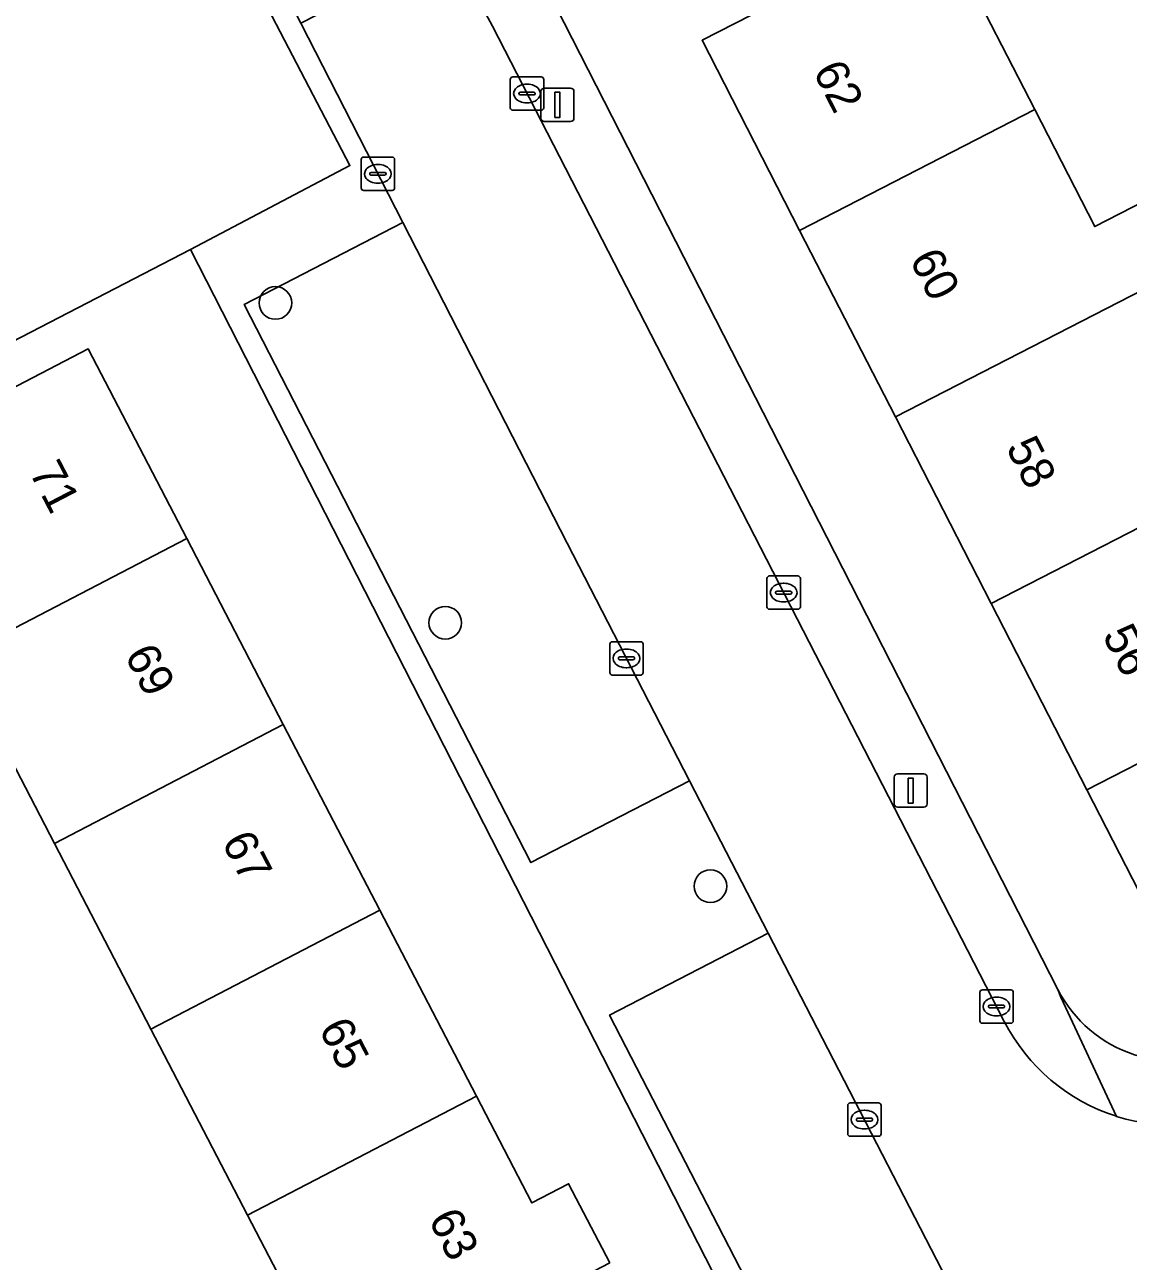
# Model space of a CAD drawing. Extents: x 158455 to 159797, y 387218 to 388672.
# Drawn here: x 159150.51 to 159183.61, y 387853.5 to 387890.58 of the extents above; entities that cross this region are included whole.
import ezdxf

# ---------------------------------------------------------------- set-up
doc = ezdxf.new("R2010")
doc.units = 0
for name, color, linetype in [('IMGEO_Boom', 7, 'Continuous'), ('IMGEO_Erf', 7, 'Continuous'), ('IMGEO_Kolk', 7, 'Continuous'), ('IMGEO_Lichtmast', 7, 'Continuous'), ('IMGEO_Pand', 7, 'Continuous'), ('IMGEO_Pand_nummerreeks', 7, 'Continuous'), ('IMGEO_Parkeervlak_open', 7, 'Continuous'), ('IMGEO_Rijbaan_lokaal_open', 7, 'Continuous'), ('IMGEO_Voetpad_open', 7, 'Continuous')]:
    doc.layers.add(name, color=color, linetype=linetype)

msp = doc.modelspace()

# ---------------------------------------------------------------- linework, layer by layer
at = {"layer": 'IMGEO_Boom'}
for centre in [(159158.031, 387882.235), (159163.126, 387872.648), (159171.075, 387864.749)]:
    msp.add_circle(centre, 0.489, dxfattribs=at)
at = {"layer": 'IMGEO_Erf'}
for points in [[(159185.288, 387861.933), (159182.362, 387867.633), (159179.492, 387873.225), (159176.621, 387878.819), (159173.751, 387884.411), (159170.825, 387890.111), (159172.789, 387891.119), (159172.102, 387894.32), (159169.006, 387893.691), (159167.689, 387899.991), (159166.396, 387906.18), (159165.103, 387912.368), (159163.785, 387918.674), (159171.413, 387920.263), (159172.446, 387915.371), (159172.743, 387913.964), (159174.049, 387907.78), (159175.356, 387901.594), (159176.695, 387895.255), (159177.083, 387893.419), (159177.837, 387893.807), (159180.801, 387888.031), (159182.6, 387884.527), (159187.102, 387886.838)], [(159133.482, 387872.453), (159155.484, 387883.835), (159160.266, 387886.356), (159150.699, 387904.721), (159121.698, 387899.706)], [(159165.502, 387892.978), (159181.495, 387861.65)], [(159159.122, 387851.18), (159157.196, 387854.886), (159154.3, 387860.459), (159151.404, 387866.033), (159148.507, 387871.607), (159145.753, 387876.906), (159135.631, 387871.734), (159136.152, 387870.715), (159138.201, 387871.798), (159140.502, 387867.447), (159142.839, 387863.027), (159140.79, 387861.944), (159141.956, 387859.667), (159143.986, 387860.726), (159146.296, 387856.298), (159148.572, 387851.936)]]:
    msp.add_lwpolyline(points, dxfattribs=at)
msp.add_arc((159184.994, 387863.438), 3.929, 207.0708, 297.4375, dxfattribs=at)
at = {"layer": 'IMGEO_Kolk'}
for p, q in [((159165.15, 387889.014), (159166.002, 387889.014)), ((159165.075, 387888.088), (159165.075, 387888.94)), ((159165.563, 387888.794), (159165.588, 387888.794)), ((159166.076, 387888.94), (159166.076, 387888.088)), ((159165.334, 387888.508), (159165.334, 387888.52)), ((159165.772, 387888.471), (159165.374, 387888.471)), ((159165.377, 387888.557), (159165.775, 387888.557)), ((159165.818, 387888.52), (159165.818, 387888.508)), ((159166.002, 387888.014), (159165.15, 387888.014)), ((159165.586, 387888.234), (159165.561, 387888.234)), ((159160.605, 387885.682), (159160.605, 387886.534)), ((159160.68, 387886.608), (159161.532, 387886.608)), ((159161.606, 387886.534), (159161.606, 387885.682)), ((159160.864, 387886.102), (159160.864, 387886.114)), ((159161.302, 387886.065), (159160.904, 387886.065)), ((159160.907, 387886.151), (159161.305, 387886.151)), ((159161.093, 387886.388), (159161.118, 387886.388)), ((159161.348, 387886.114), (159161.348, 387886.102)), ((159161.116, 387885.828), (159161.091, 387885.828)), ((159161.532, 387885.608), (159160.68, 387885.608)), ((159172.772, 387873.124), (159172.772, 387873.976)), ((159172.847, 387874.05), (159173.699, 387874.05)), ((159173.26, 387873.83), (159173.285, 387873.83)), ((159173.773, 387873.976), (159173.773, 387873.124)), ((159173.031, 387873.544), (159173.031, 387873.556)), ((159173.469, 387873.507), (159173.071, 387873.507)), ((159173.074, 387873.593), (159173.472, 387873.593)), ((159173.515, 387873.556), (159173.515, 387873.544)), ((159173.699, 387873.05), (159172.847, 387873.05)), ((159173.283, 387873.27), (159173.258, 387873.27)), ((159168.058, 387871.153), (159168.058, 387872.005)), ((159168.133, 387872.079), (159168.985, 387872.079)), ((159169.059, 387872.005), (159169.059, 387871.153)), ((159168.317, 387871.573), (159168.317, 387871.585)), ((159168.36, 387871.622), (159168.758, 387871.622)), ((159168.546, 387871.859), (159168.571, 387871.859)), ((159168.801, 387871.585), (159168.801, 387871.573)), ((159168.755, 387871.536), (159168.357, 387871.536)), ((159168.569, 387871.299), (159168.544, 387871.299)), ((159168.985, 387871.079), (159168.133, 387871.079)), ((159179.155, 387860.714), (159179.155, 387861.566)), ((159179.23, 387861.64), (159180.082, 387861.64)), ((159180.156, 387861.566), (159180.156, 387860.714)), ((159179.643, 387861.42), (159179.668, 387861.42)), ((159179.414, 387861.134), (159179.414, 387861.146)), ((159179.852, 387861.097), (159179.454, 387861.097)), ((159179.457, 387861.183), (159179.855, 387861.183)), ((159179.666, 387860.86), (159179.641, 387860.86)), ((159179.898, 387861.146), (159179.898, 387861.134)), ((159180.082, 387860.64), (159179.23, 387860.64)), ((159175.269, 387858.249), (159176.121, 387858.249)), ((159175.194, 387857.323), (159175.194, 387858.175)), ((159175.682, 387858.029), (159175.707, 387858.029)), ((159176.195, 387858.175), (159176.195, 387857.323)), ((159175.453, 387857.743), (159175.453, 387857.755)), ((159175.891, 387857.706), (159175.493, 387857.706)), ((159175.496, 387857.792), (159175.894, 387857.792)), ((159175.937, 387857.755), (159175.937, 387857.743)), ((159176.121, 387857.249), (159175.269, 387857.249)), ((159175.705, 387857.469), (159175.68, 387857.469))]:
    msp.add_line(p, q, dxfattribs=at)
for points in [[(159165.15, 387889.014), (159166.002, 387889.014)], [(159165.075, 387888.088), (159165.075, 387888.94)], [(159166.076, 387888.94), (159166.076, 387888.088)], [(159166.002, 387888.014), (159165.15, 387888.014)], [(159160.605, 387885.682), (159160.605, 387886.534)], [(159160.68, 387886.608), (159161.532, 387886.608)], [(159161.606, 387886.534), (159161.606, 387885.682)], [(159161.532, 387885.608), (159160.68, 387885.608)], [(159172.772, 387873.124), (159172.772, 387873.976)], [(159172.847, 387874.05), (159173.699, 387874.05)], [(159173.773, 387873.976), (159173.773, 387873.124)], [(159173.699, 387873.05), (159172.847, 387873.05)], [(159168.058, 387871.153), (159168.058, 387872.005)], [(159168.133, 387872.079), (159168.985, 387872.079)], [(159169.059, 387872.005), (159169.059, 387871.153)], [(159168.985, 387871.079), (159168.133, 387871.079)], [(159179.155, 387860.714), (159179.155, 387861.566)], [(159179.23, 387861.64), (159180.082, 387861.64)], [(159180.156, 387861.566), (159180.156, 387860.714)], [(159180.082, 387860.64), (159179.23, 387860.64)], [(159175.269, 387858.249), (159176.121, 387858.249)], [(159175.194, 387857.323), (159175.194, 387858.175)], [(159176.195, 387858.175), (159176.195, 387857.323)], [(159176.121, 387857.249), (159175.269, 387857.249)]]:
    msp.add_lwpolyline(points, dxfattribs=at)
for centre, radius, start, end in [((159165.152, 387888.938), 0.0765, 91.552, 178.448), ((159165.152, 387888.938), 0.0765, 91.552, 178.448), ((159166, 387888.938), 0.0765, 1.552, 88.448), ((159166, 387888.938), 0.0765, 1.552, 88.448), ((159165.374, 387888.517), 0.0403, 85.8775, 175.7526), ((159165.371, 387888.507), 0.0366, 178.938, 274.7102), ((159165.775, 387888.514), 0.043, 264.8664, 352.4533), ((159165.779, 387888.519), 0.0386, 1.7309, 96.639), ((159165.152, 387888.09), 0.0765, 181.552, 268.448), ((159165.152, 387888.09), 0.0765, 181.552, 268.448), ((159166, 387888.09), 0.0765, 271.552, 358.448), ((159166, 387888.09), 0.0765, 271.552, 358.448), ((159160.682, 387886.532), 0.0765, 91.552, 178.448), ((159160.682, 387886.532), 0.0765, 91.552, 178.448), ((159161.53, 387886.532), 0.0765, 1.552, 88.448), ((159161.53, 387886.532), 0.0765, 1.552, 88.448), ((159160.904, 387886.111), 0.0403, 85.8775, 175.7526), ((159160.901, 387886.101), 0.0366, 178.938, 274.7102), ((159161.305, 387886.108), 0.043, 264.8664, 352.4533), ((159161.309, 387886.113), 0.0386, 1.7309, 96.639), ((159160.682, 387885.684), 0.0765, 181.552, 268.448), ((159160.682, 387885.684), 0.0765, 181.552, 268.448), ((159161.53, 387885.684), 0.0765, 271.552, 358.448), ((159161.53, 387885.684), 0.0765, 271.552, 358.448), ((159172.849, 387873.974), 0.0765, 91.552, 178.448), ((159172.849, 387873.974), 0.0765, 91.552, 178.448), ((159173.697, 387873.974), 0.0765, 1.552, 88.448), ((159173.697, 387873.974), 0.0765, 1.552, 88.448), ((159173.071, 387873.553), 0.0403, 85.8775, 175.7526), ((159173.068, 387873.543), 0.0366, 178.938, 274.7102), ((159173.472, 387873.55), 0.043, 264.8664, 352.4533), ((159173.476, 387873.555), 0.0386, 1.7309, 96.639), ((159172.849, 387873.126), 0.0765, 181.552, 268.448), ((159172.849, 387873.126), 0.0765, 181.552, 268.448), ((159173.697, 387873.126), 0.0765, 271.552, 358.448), ((159173.697, 387873.126), 0.0765, 271.552, 358.448), ((159168.135, 387872.003), 0.0765, 91.552, 178.448), ((159168.135, 387872.003), 0.0765, 91.552, 178.448), ((159168.983, 387872.003), 0.0765, 1.552, 88.448), ((159168.983, 387872.003), 0.0765, 1.552, 88.448), ((159168.357, 387871.582), 0.0403, 85.8775, 175.7526), ((159168.354, 387871.572), 0.0366, 178.938, 274.7102), ((159168.758, 387871.579), 0.043, 264.8664, 352.4533), ((159168.762, 387871.584), 0.0386, 1.7309, 96.639), ((159168.135, 387871.155), 0.0765, 181.552, 268.448), ((159168.135, 387871.155), 0.0765, 181.552, 268.448), ((159168.983, 387871.155), 0.0765, 271.552, 358.448), ((159168.983, 387871.155), 0.0765, 271.552, 358.448), ((159179.232, 387861.564), 0.0765, 91.552, 178.448), ((159179.232, 387861.564), 0.0765, 91.552, 178.448), ((159180.08, 387861.564), 0.0765, 1.552, 88.448), ((159180.08, 387861.564), 0.0765, 1.552, 88.448), ((159179.454, 387861.143), 0.0403, 85.8775, 175.7526), ((159179.451, 387861.133), 0.0366, 178.938, 274.7102), ((159179.855, 387861.14), 0.043, 264.8664, 352.4533), ((159179.859, 387861.145), 0.0386, 1.7309, 96.639), ((159179.232, 387860.716), 0.0765, 181.552, 268.448), ((159179.232, 387860.716), 0.0765, 181.552, 268.448), ((159180.08, 387860.716), 0.0765, 271.552, 358.448), ((159180.08, 387860.716), 0.0765, 271.552, 358.448), ((159175.271, 387858.173), 0.0765, 91.552, 178.448), ((159175.271, 387858.173), 0.0765, 91.552, 178.448), ((159176.119, 387858.173), 0.0765, 1.552, 88.448), ((159176.119, 387858.173), 0.0765, 1.552, 88.448), ((159175.493, 387857.752), 0.0403, 85.8775, 175.7526), ((159175.49, 387857.742), 0.0366, 178.938, 274.7102), ((159175.894, 387857.749), 0.043, 264.8664, 352.4533), ((159175.898, 387857.754), 0.0386, 1.7309, 96.639), ((159175.271, 387857.325), 0.0765, 181.552, 268.448), ((159175.271, 387857.325), 0.0765, 181.552, 268.448), ((159176.119, 387857.325), 0.0765, 271.552, 358.448), ((159176.119, 387857.325), 0.0765, 271.552, 358.448)]:
    msp.add_arc(centre, radius, start, end, dxfattribs=at)
for centre, major_axis, ratio, start_param, end_param in [((159165.562, 387888.514), (-0.387, 0.002), 0.722429, 4.712389, 7.853982), ((159165.587, 387888.514), (-0.39, 0.002), 0.717154, 1.570796, 4.712389), ((159161.092, 387886.108), (-0.387, 0.002), 0.722429, 4.712389, 7.853982), ((159161.117, 387886.108), (-0.39, 0.002), 0.717154, 1.570796, 4.712389), ((159173.259, 387873.55), (-0.387, 0.002), 0.722429, 4.712389, 7.853982), ((159173.284, 387873.55), (-0.39, 0.002), 0.717154, 1.570796, 4.712389), ((159168.545, 387871.579), (-0.387, 0.002), 0.722429, 4.712389, 7.853982), ((159168.57, 387871.579), (-0.39, 0.002), 0.717154, 1.570796, 4.712389), ((159179.642, 387861.14), (-0.387, 0.002), 0.722429, 4.712389, 7.853982), ((159179.667, 387861.14), (-0.39, 0.002), 0.717154, 1.570796, 4.712389), ((159175.681, 387857.749), (-0.387, 0.002), 0.722429, 4.712389, 7.853982), ((159175.706, 387857.749), (-0.39, 0.002), 0.717154, 1.570796, 4.712389)]:
    msp.add_ellipse(centre, major_axis=major_axis, ratio=ratio, start_param=start_param, end_param=end_param, dxfattribs=at)
at = {"layer": 'IMGEO_Lichtmast'}
for p, q in [((159166.095, 387888.676), (159166.885, 387888.676)), ((159166.885, 387888.676), (159166.095, 387888.676)), ((159165.995, 387887.776), (159165.995, 387888.576)), ((159165.995, 387888.576), (159165.995, 387887.776)), ((159166.985, 387888.576), (159166.985, 387887.776)), ((159166.985, 387887.776), (159166.985, 387888.576)), ((159166.885, 387887.676), (159166.095, 387887.676)), ((159166.095, 387887.676), (159166.885, 387887.676)), ((159176.585, 387867.215), (159176.585, 387868.015)), ((159176.585, 387868.015), (159176.585, 387867.215)), ((159176.685, 387868.115), (159177.475, 387868.115)), ((159177.475, 387868.115), (159176.685, 387868.115)), ((159177.575, 387868.015), (159177.575, 387867.215)), ((159177.575, 387867.215), (159177.575, 387868.015)), ((159177.475, 387867.115), (159176.685, 387867.115)), ((159176.685, 387867.115), (159177.475, 387867.115))]:
    msp.add_line(p, q, dxfattribs=at)
for points in [[(159166.415, 387888.551), (159166.565, 387888.551), (159166.565, 387887.801), (159166.415, 387887.801), (159166.415, 387888.551)], [(159177.005, 387867.99), (159177.155, 387867.99), (159177.155, 387867.24), (159177.005, 387867.24), (159177.005, 387867.99)]]:
    msp.add_lwpolyline(points, dxfattribs=at)
for centre, start, end in [((159166.095, 387888.576), 90, 180), ((159166.095, 387888.576), 90, 180), ((159166.885, 387888.576), 0, 90), ((159166.885, 387888.576), 360, 90), ((159166.095, 387887.776), 180, 270), ((159166.095, 387887.776), 180, 270), ((159166.885, 387887.776), 270, 0), ((159166.885, 387887.776), 270, 0), ((159176.685, 387868.015), 90, 180), ((159176.685, 387868.015), 90, 180), ((159177.475, 387868.015), 0, 90), ((159177.475, 387868.015), 360, 90), ((159176.685, 387867.215), 180, 270), ((159176.685, 387867.215), 180, 270), ((159177.475, 387867.215), 270, 0), ((159177.475, 387867.215), 270, 0)]:
    msp.add_arc(centre, 0.1, start, end, dxfattribs=at)
at = {"layer": 'IMGEO_Pand'}
for points in [[(159176.695, 387895.255), (159172.102, 387894.32), (159172.789, 387891.119), (159170.825, 387890.111), (159173.751, 387884.411), (159180.801, 387888.031), (159177.837, 387893.807), (159177.083, 387893.419)], [(159180.801, 387888.031), (159173.751, 387884.411), (159176.621, 387878.819), (159188.174, 387884.75), (159187.102, 387886.838), (159182.6, 387884.527)], [(159186.58, 387876.865), (159184.682, 387880.563), (159189.147, 387882.854), (159188.174, 387884.75), (159176.621, 387878.819), (159179.492, 387873.225)], [(159152.419, 387880.855), (159145.555, 387877.288), (159145.753, 387876.906), (159148.507, 387871.607), (159155.371, 387875.174)], [(159182.362, 387867.633), (159193.956, 387873.586), (159192.933, 387875.579), (159188.427, 387873.266), (159186.58, 387876.865), (159179.492, 387873.225)], [(159151.404, 387866.033), (159158.268, 387869.6), (159155.371, 387875.174), (159148.507, 387871.607)], [(159182.362, 387867.633), (159185.288, 387861.933), (159192.376, 387865.572), (159190.37, 387869.481), (159194.876, 387871.794), (159193.956, 387873.586)], [(159151.404, 387866.033), (159154.3, 387860.459), (159161.164, 387864.027), (159158.268, 387869.6)], [(159154.3, 387860.459), (159157.196, 387854.886), (159164.06, 387858.453), (159161.164, 387864.027)], [(159168.059, 387853.451), (159166.825, 387855.826), (159165.723, 387855.253), (159164.06, 387858.453), (159157.196, 387854.886), (159159.122, 387851.18), (159154.699, 387848.882), (159155.671, 387847.012)]]:
    msp.add_lwpolyline(points, close=True, dxfattribs=at)
at = {"layer": 'IMGEO_Parkeervlak_open'}
for points in [[(159170.45, 387867.911), (159166.778, 387875.029), (159161.853, 387884.646), (159157.095, 387882.191), (159165.692, 387865.455)], [(159172.809, 387863.339), (159168.051, 387860.883), (159175.217, 387846.993), (159179.976, 387849.448)]]:
    msp.add_lwpolyline(points, close=True, dxfattribs=at)
at = {"layer": 'IMGEO_Rijbaan_lokaal_open'}
for points in [[(159145.729, 387907.23), (159122.997, 387903.298), (159120.055, 387902.761), (159116.477, 387902.109), (159116.824, 387900.464), (159121.398, 387901.284), (159121.698, 387899.706), (159150.699, 387904.721), (159160.266, 387886.356), (159155.484, 387883.835), (159174.5, 387846.623), (159177.134, 387841.469), (159176.512, 387841.15), (159177.399, 387839.413), (159183.884, 387842.763), (159180.682, 387848.954), (159180.326, 387848.77), (159179.976, 387849.448), (159175.217, 387846.993), (159168.051, 387860.883), (159172.809, 387863.339), (159170.45, 387867.911)], [(159170.45, 387867.911), (159165.692, 387865.455), (159157.095, 387882.191), (159161.853, 387884.646), (159158.79, 387890.628), (159157.295, 387893.547), (159156.48, 387895.139), (159154.278, 387900.049), (159153.552, 387902.173)], [(159164.538, 387890.533), (159163.263, 387892.918), (159158.79, 387890.628), (159161.853, 387884.646), (159166.778, 387875.029), (159170.45, 387867.911), (159172.809, 387863.339), (159179.976, 387849.448), (159180.326, 387848.77), (159180.682, 387848.954), (159185.473, 387851.432), (159189.925, 387853.735), (159187.648, 387858.23)], [(159179.886, 387860.695), (159164.538, 387890.533)]]:
    msp.add_lwpolyline(points, dxfattribs=at)
for centre, radius, start, end in [((159184.992, 387863.32), 5.741, 207.206, 252.3777), ((159184.992, 387863.317), 5.739, 252.3695, 297.5677)]:
    msp.add_arc(centre, radius, start, end, dxfattribs=at)
at = {"layer": 'IMGEO_Voetpad_open'}
for points in [[(159161.515, 387896.493), (159161.813, 387895.86), (159162.696, 387893.98), (159163.263, 387892.918), (159164.538, 387890.533), (159179.886, 387860.695)], [(159183.254, 387857.848), (159181.585, 387861.417), (159181.495, 387861.65), (159165.502, 387892.978)], [(159174.5, 387846.623), (159155.484, 387883.835), (159133.482, 387872.453), (159145.346, 387849.517)], [(159146.542, 387850.877), (159144.264, 387855.242), (159141.956, 387859.667), (159140.79, 387861.944), (159138.445, 387866.378), (159136.152, 387870.715), (159135.631, 387871.734), (159145.753, 387876.906), (159145.555, 387877.288), (159152.419, 387880.855), (159155.371, 387875.174), (159158.268, 387869.6), (159161.164, 387864.027), (159164.06, 387858.453), (159165.723, 387855.253), (159166.825, 387855.826), (159168.059, 387853.451)], [(159181.495, 387861.65), (159181.585, 387861.417), (159183.254, 387857.848)]]:
    msp.add_lwpolyline(points, dxfattribs=at)
for centre, radius, start, end in [((159184.994, 387863.438), 3.929, 207.0708, 297.4375), ((159184.992, 387863.32), 5.741, 207.206, 252.3777), ((159184.992, 387863.317), 5.739, 252.3695, 297.5677)]:
    msp.add_arc(centre, radius, start, end, dxfattribs=at)

# ---------------------------------------------------------------- texts
at = {"layer": 'IMGEO_Pand_nummerreeks'}
for s, rotation, p in [('62', 297.1702, (159174.135, 387889.181)), ('60', 297.1702, (159177.03, 387883.541)), ('58', 297.1702, (159179.922, 387877.905)), ('71', 297.4559, (159150.635, 387877.174)), ('56', 297.1702, (159182.814, 387872.273)), ('69', 297.4585, (159153.493, 387871.675)), ('67', 297.4585, (159156.404, 387866.074)), ('65', 297.4585, (159159.314, 387860.474)), ('63', 297.4559, (159162.602, 387854.758))]:
    msp.add_text(s, height=1, rotation=rotation, dxfattribs=at).set_placement(p)

doc.saveas('drawing.dxf')
